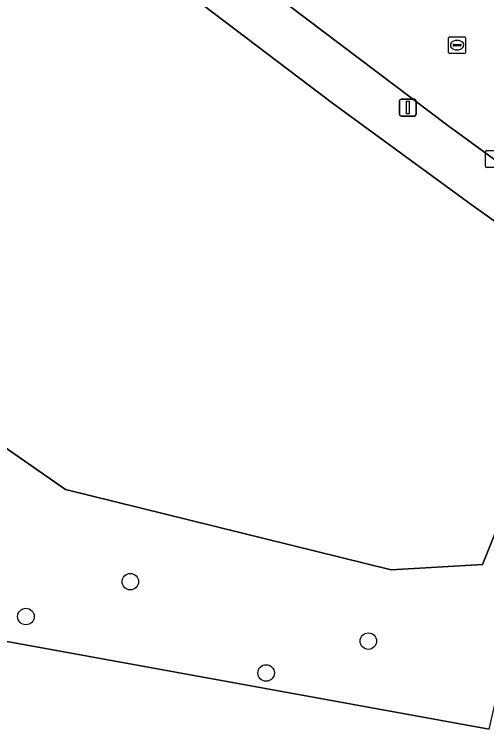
# Model space of a CAD drawing. Extents: x 160023 to 161302, y 384750 to 385707.
# Drawn here: x 160199.32 to 160227.28, y 385161.55 to 385204.12 of the extents above; entities that cross this region are included whole.
import ezdxf

# ---------------------------------------------------------------- set-up
doc = ezdxf.new("R2010")
doc.units = 0
for name, color, linetype in [('IMGEO_Boom', 7, 'Continuous'), ('IMGEO_Grasland_overig', 7, 'Continuous'), ('IMGEO_Groenvoorziening', 7, 'Continuous'), ('IMGEO_Hek', 7, 'Continuous'), ('IMGEO_Kolk', 7, 'Continuous'), ('IMGEO_Lichtmast', 7, 'Continuous'), ('IMGEO_Rijbaan_lokaal_gesloten', 7, 'Continuous'), ('IMGEO_Rioolput', 7, 'Continuous'), ('IMGEO_Voetpad_open', 7, 'Continuous')]:
    doc.layers.add(name, color=color, linetype=linetype)

msp = doc.modelspace()

# ---------------------------------------------------------------- linework, layer by layer
at = {"layer": 'IMGEO_Boom'}
for centre in [(160206.184, 385170.544), (160200.002, 385168.48), (160220.278, 385167.026), (160214.224, 385165.142)]:
    msp.add_circle(centre, 0.489, dxfattribs=at)
at = {"layer": 'IMGEO_Grasland_overig'}
msp.add_lwpolyline([(160227.437, 385161.819), (160163.376, 385173.463), (160163.285, 385173.33), (160163.681, 385173.27), (160163.262, 385170.487), (160155.901, 385121.524), (160155.505, 385121.584), (160155.05, 385118.556)], dxfattribs=at)
at = {"layer": 'IMGEO_Groenvoorziening'}
for points in [[(160218.147, 385198.861), (160210.42, 385204.716), (160203.297, 385210.261), (160200.18, 385212.769), (160195.298, 385216.818), (160193.14, 385214.365), (160194.607, 385213.079), (160179.96, 385196.428), (160179.222, 385197.103), (160193.194, 385212.987), (160192.478, 385213.613), (160178.049, 385197.213), (160181.246, 385194.286), (160192.174, 385183.056), (160202.345, 385175.996), (160221.638, 385171.253), (160227.037, 385171.555), (160233.178, 385186.762), (160233.58, 385187.757), (160232.788, 385188.31), (160230.468, 385189.949), (160226.359, 385192.864)], [(160180.039, 385193.71), (160177.455, 385190.978), (160173.942, 385187.263), (160169.882, 385183.09), (160165.755, 385179.045), (160161.2, 385175.107), (160163.376, 385173.463), (160227.437, 385161.819), (160233.178, 385186.762), (160227.037, 385171.555), (160221.638, 385171.253), (160202.345, 385175.996), (160192.174, 385183.056), (160181.246, 385194.286)]]:
    msp.add_lwpolyline(points, close=True, dxfattribs=at)
at = {"layer": 'IMGEO_Hek'}
msp.add_lwpolyline([(160163.376, 385173.463), (160227.437, 385161.819)], dxfattribs=at)
at = {"layer": 'IMGEO_Kolk'}
for p, q in [((160227.205, 385195.133), (160227.205, 385195.985)), ((160227.28, 385196.059), (160228.132, 385196.059)), ((160228.132, 385195.059), (160227.28, 385195.059))]:
    msp.add_line(p, q, dxfattribs=at)
for points in [[(160227.205, 385195.133), (160227.205, 385195.985)], [(160227.28, 385196.059), (160228.132, 385196.059)], [(160228.132, 385195.059), (160227.28, 385195.059)]]:
    msp.add_lwpolyline(points, dxfattribs=at)
for centre, start, end in [((160227.282, 385195.983), 91.552, 178.448), ((160227.282, 385195.983), 91.552, 178.448), ((160227.282, 385195.135), 181.552, 268.448), ((160227.282, 385195.135), 181.552, 268.448)]:
    msp.add_arc(centre, 0.0765, start, end, dxfattribs=at)
at = {"layer": 'IMGEO_Lichtmast'}
for p, q in [((160222.118, 385198.198), (160222.118, 385198.998)), ((160222.118, 385198.998), (160222.118, 385198.198)), ((160222.218, 385199.098), (160223.008, 385199.098)), ((160223.008, 385199.098), (160222.218, 385199.098)), ((160223.108, 385198.998), (160223.108, 385198.198)), ((160223.108, 385198.198), (160223.108, 385198.998)), ((160223.008, 385198.098), (160222.218, 385198.098)), ((160222.218, 385198.098), (160223.008, 385198.098))]:
    msp.add_line(p, q, dxfattribs=at)
msp.add_lwpolyline([(160222.538, 385198.973), (160222.688, 385198.973), (160222.688, 385198.223), (160222.538, 385198.223), (160222.538, 385198.973)], dxfattribs=at)
for centre, start, end in [((160222.218, 385198.998), 90, 180), ((160222.218, 385198.998), 90, 180), ((160223.008, 385198.998), 0, 90), ((160223.008, 385198.998), 360, 90), ((160222.218, 385198.198), 180, 270), ((160222.218, 385198.198), 180, 270), ((160223.008, 385198.198), 270, 0), ((160223.008, 385198.198), 270, 0)]:
    msp.add_arc(centre, 0.1, start, end, dxfattribs=at)
at = {"layer": 'IMGEO_Rijbaan_lokaal_gesloten'}
msp.add_lwpolyline([(160212.358, 385207.082), (160224.981, 385197.551), (160231.971, 385192.446), (160242.962, 385184.841), (160245.9, 385182.794), (160250.421, 385179.644), (160257.219, 385174.893), (160259.822, 385173.074), (160280.355, 385159.003), (160284.354, 385156.263), (160285.611, 385155.394), (160290.058, 385161.836), (160286.978, 385163.963), (160275.063, 385172.3), (160274.533, 385172.671), (160255.335, 385186.022), (160240.977, 385195.978), (160239.709, 385196.857), (160237.807, 385198.169), (160234.282, 385200.601), (160234.041, 385200.778), (160232.797, 385201.693), (160220.961, 385210.398)], dxfattribs=at)
at = {"layer": 'IMGEO_Rioolput'}
for p, q in [((160225.032, 385201.87), (160225.032, 385202.722)), ((160225.107, 385202.796), (160225.959, 385202.796)), ((160225.52, 385202.576), (160225.545, 385202.576)), ((160226.033, 385202.722), (160226.033, 385201.87)), ((160225.291, 385202.29), (160225.291, 385202.302)), ((160225.729, 385202.253), (160225.331, 385202.253)), ((160225.334, 385202.339), (160225.732, 385202.339)), ((160225.775, 385202.302), (160225.775, 385202.29)), ((160225.959, 385201.796), (160225.107, 385201.796)), ((160225.543, 385202.016), (160225.518, 385202.016))]:
    msp.add_line(p, q, dxfattribs=at)
for points in [[(160225.032, 385201.87), (160225.032, 385202.722)], [(160225.107, 385202.796), (160225.959, 385202.796)], [(160226.033, 385202.722), (160226.033, 385201.87)], [(160225.959, 385201.796), (160225.107, 385201.796)]]:
    msp.add_lwpolyline(points, dxfattribs=at)
for centre, radius, start, end in [((160225.109, 385202.72), 0.0765, 91.552, 178.448), ((160225.109, 385202.72), 0.0765, 91.552, 178.448), ((160225.957, 385202.72), 0.0765, 1.552, 88.448), ((160225.957, 385202.72), 0.0765, 1.552, 88.448), ((160225.331, 385202.299), 0.0403, 85.8775, 175.7526), ((160225.328, 385202.289), 0.0366, 178.938, 274.7102), ((160225.732, 385202.296), 0.043, 264.8664, 352.4533), ((160225.736, 385202.301), 0.0386, 1.7309, 96.639), ((160225.109, 385201.872), 0.0765, 181.552, 268.448), ((160225.109, 385201.872), 0.0765, 181.552, 268.448), ((160225.957, 385201.872), 0.0765, 271.552, 358.448), ((160225.957, 385201.872), 0.0765, 271.552, 358.448)]:
    msp.add_arc(centre, radius, start, end, dxfattribs=at)
for centre, major_axis, ratio, start_param, end_param in [((160225.519, 385202.296), (-0.387, 0.002), 0.722429, 4.712389, 7.853982), ((160225.544, 385202.296), (-0.39, 0.002), 0.717154, 1.570796, 4.712389)]:
    msp.add_ellipse(centre, major_axis=major_axis, ratio=ratio, start_param=start_param, end_param=end_param, dxfattribs=at)
at = {"layer": 'IMGEO_Voetpad_open'}
for points in [[(160259.822, 385173.074), (160257.219, 385174.893), (160256.934, 385174.483), (160245.615, 385182.384), (160245.9, 385182.794), (160242.962, 385184.841), (160231.971, 385192.446), (160224.981, 385197.551), (160212.358, 385207.082)], [(160210.42, 385204.716), (160218.147, 385198.861), (160226.359, 385192.864), (160230.468, 385189.949), (160232.788, 385188.31), (160233.58, 385187.757), (160236.084, 385186.008), (160239.674, 385183.529), (160242.339, 385181.727), (160244.355, 385180.364), (160255.216, 385172.774), (160260.328, 385169.248), (160276.645, 385157.992), (160278.875, 385156.454), (160281.765, 385154.46), (160293.339, 385146.491), (160293.095, 385145.525), (160297.312, 385142.585), (160309.902, 385133.903), (160316.405, 385129.52), (160323.23, 385125.041), (160331.075, 385119.978)]]:
    msp.add_lwpolyline(points, dxfattribs=at)

doc.saveas('drawing.dxf')
